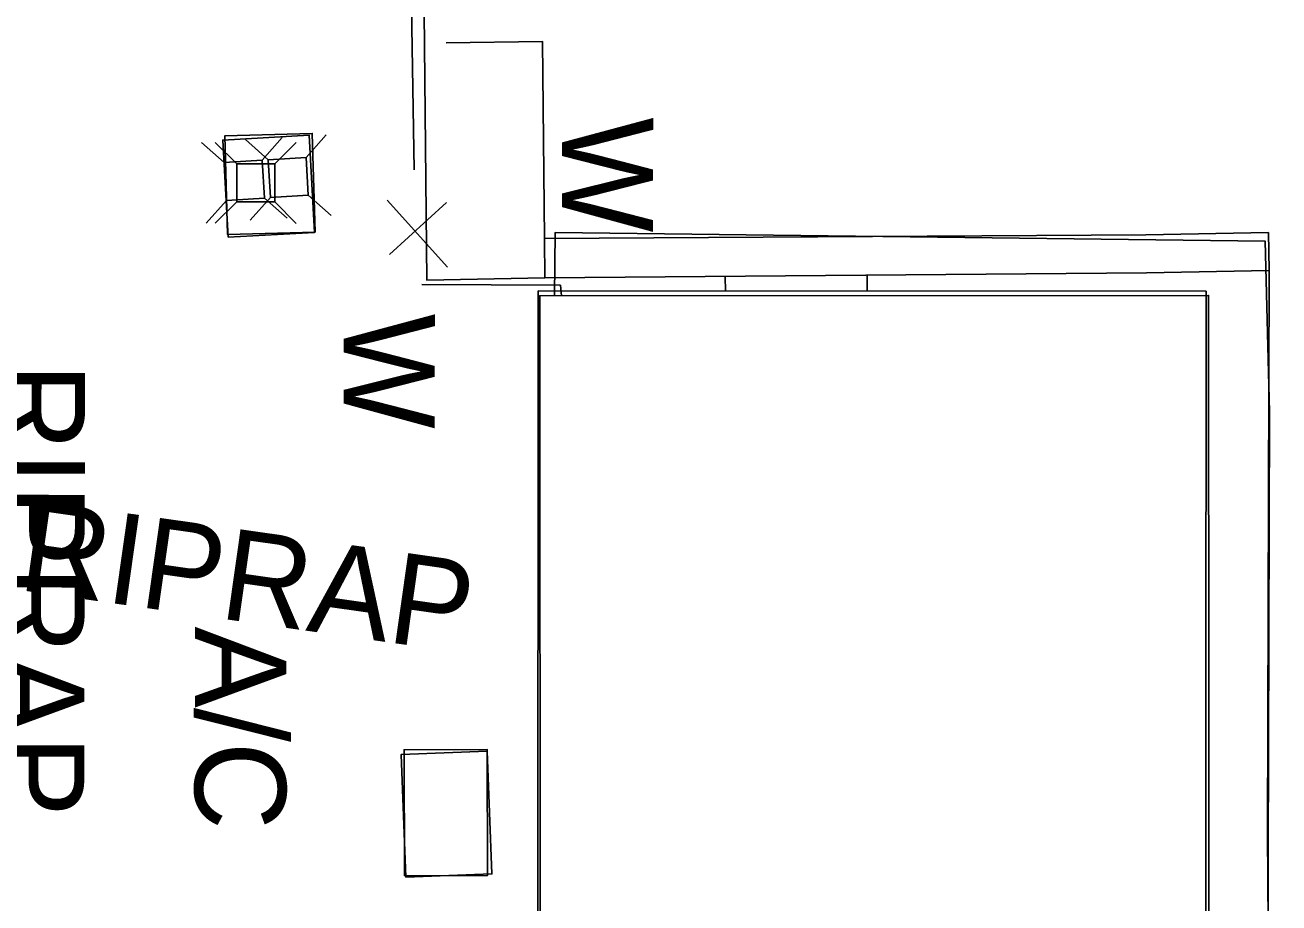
# Model space of a CAD drawing. Extents: x 588843 to 2552415, y 180129 to 269402.
# Drawn here: x 594438.6 to 594521.1, y 184996.4 to 185054.3 of the extents above; entities that cross this region are included whole.
import ezdxf

# ---------------------------------------------------------------- set-up
doc = ezdxf.new("R2010")
doc.units = 0
for name, color, linetype in [('Default', 7, 'Continuous'), ('E_AREA', 7, 'Continuous'), ('E_BLD', 7, 'Continuous'), ('E_BLD_Dash', 7, 'Continuous'), ('E_DRN_RipRap_Text', 7, 'Continuous'), ('E_DWY', 7, 'Continuous'), ('E_FEN_P', 7, 'Continuous'), ('E_MISCPROP_Dash', 7, 'Continuous'), ('E_MISCPROP_Text', 7, 'Continuous'), ('E_PATH_Sidewalk', 7, 'Continuous'), ('E_UTL_AG_Bold', 7, 'Continuous'), ('E_WAL', 7, 'Continuous'), ('E_WAL_Text', 7, 'Continuous')]:
    doc.layers.add(name, color=color, linetype=linetype)

# ---------------------------------------------------------------- blocks, each defined once
blk = doc.blocks.new('RIPRT')
at = {"layer": 'E_DRN_RipRap_Text'}
blk.add_text('RIPRAP', height=12, dxfattribs=at).set_placement((-0.14, -3.59))
blk = doc.blocks.new('AC_1')
at = {"layer": 'E_MISCPROP_Text'}
blk.add_text('A/C', height=12, dxfattribs=at).set_placement((-15.41, -6))
blk = doc.blocks.new('PED')
at = {"layer": 'Default'}
for p, q in [((-2.5, 2.5), (-5.33, 5.33)), ((2.5, 2.5), (5.33, 5.33)), ((-2.5, -2.5), (-5.33, -5.33)), ((2.5, -2.5), (5.33, -5.33))]:
    blk.add_line(p, q, dxfattribs=at)
blk.add_lwpolyline([(-2.5, -2.5), (2.5, -2.5), (2.5, 2.5), (-2.5, 2.5)], close=True, dxfattribs=at)
blk = doc.blocks.new('W_27')
at = {"layer": 'E_WAL_Text'}
blk.add_text('W', height=12, dxfattribs=at).set_placement((-4.46, -6))
blk = doc.blocks.new('RIPRT_3')
at = {"layer": 'E_DRN_RipRap_Text'}
blk.add_text('RIPRAP', height=39.37, dxfattribs=at).set_placement((-0.46, -11.78))
blk = doc.blocks.new('PED_3')
at = {"layer": 'E_UTL_AG_Bold'}
for p, q in [((-8.2, 8.2), (-17.48, 17.48)), ((8.2, 8.2), (17.48, 17.48)), ((-8.2, -8.2), (-17.48, -17.48)), ((8.2, -8.2), (17.48, -17.48))]:
    blk.add_line(p, q, dxfattribs=at)
blk.add_lwpolyline([(-8.2, -8.2), (8.2, -8.2), (8.2, 8.2), (-8.2, 8.2)], close=True, dxfattribs=at)

msp = doc.modelspace()

# ---------------------------------------------------------------- linework, layer by layer
at = {"layer": 'E_AREA'}
for points in [[(594451.944, 185040.279), (594451.601, 185046.683), (594457.29, 185046.994), (594457.633, 185040.59)], [(594457.672, 185040.614), (594451.911, 185040.456), (594451.732, 185046.953), (594457.493, 185047.112), (594457.672, 185040.614)]]:
    msp.add_lwpolyline(points, close=True, dxfattribs=at)
at = {"layer": 'E_BLD'}
for points in [[(594472.337, 184989.412), (594472.358, 185036.741), (594516.309, 185036.721), (594516.282, 184978.675), (594518.269, 184978.674), (594518.252, 184942.47), (594516.204, 184942.471), (594516.196, 184925.725), (594485.419, 184925.739), (594485.416, 184918.354), (594463.591, 184918.364), (594463.594, 184925.609), (594430.053, 184925.624), (594430.082, 184989.432), (594472.337, 184989.412)], [(594472.498, 184989.314), (594472.464, 185036.423), (594516.477, 185036.455), (594516.519, 184978.626), (594518.142, 184978.627), (594518.168, 184942.59), (594516.423, 184942.589), (594516.435, 184925.486), (594486.101, 184925.464), (594486.106, 184918.414), (594463.895, 184918.398), (594463.889, 184925.968), (594429.906, 184925.944), (594429.86, 184989.283)]]:
    msp.add_lwpolyline(points, close=True, dxfattribs=at)
at = {"layer": 'E_BLD_Dash'}
msp.add_lwpolyline([(594463.648, 184998.142), (594463.331, 185006.219), (594468.993, 185006.442), (594469.31, 184998.364)], close=True, dxfattribs=at)
at = {"layer": 'E_DWY'}
for points in [[(594512.354, 185040.436), (594472.779, 185040.187)], [(594520.425, 185040.59), (594512.354, 185040.436)], [(594521.107, 184919.557), (594520.655, 184959.47), (594520.353, 185000.974), (594520.473, 185038.091), (594520.425, 185040.59)], [(594512.402, 185037.936), (594472.8, 185037.602)], [(594520.473, 185038.091), (594512.402, 185037.936)]]:
    msp.add_lwpolyline(points, dxfattribs=at)
at = {"layer": 'E_FEN_P'}
for p, q in [((594462.426, 185042.718), (594466.387, 185038.315)), ((594466.318, 185042.576), (594462.564, 185039.155))]:
    msp.add_line(p, q, dxfattribs=at)
for points in [[(594464.712, 185056.824), (594463.996, 185056.824), (594464.191, 185044.72)], [(594464.706, 185037.174), (594473.818, 185037.119), (594473.889, 185036.424)]]:
    msp.add_lwpolyline(points, dxfattribs=at)
at = {"layer": 'E_MISCPROP_Dash'}
msp.add_lwpolyline([(594463.549, 184998.244), (594463.529, 185006.534), (594469.008, 185006.547), (594469.029, 184998.257), (594463.549, 184998.244)], close=True, dxfattribs=at)
at = {"layer": 'E_PATH_Sidewalk'}
for points in [[(594520.849, 184916.661), (594520.35, 184984.689), (594520.477, 185028.783), (594520.212, 185040.02), (594473.481, 185040.594), (594473.438, 185036.424)], [(594484.667, 185037.702), (594484.679, 185036.736)], [(594494.007, 185037.781), (594494.014, 185036.731)]]:
    msp.add_lwpolyline(points, dxfattribs=at)
at = {"layer": 'E_WAL'}
for points in [[(594464.842, 185057.288), (594465.038, 185037.445), (594472.8, 185037.602)], [(594472.8, 185037.602), (594472.779, 185040.187), (594472.642, 185053.16), (594466.312, 185053.079)]]:
    msp.add_lwpolyline(points, dxfattribs=at)

# ---------------------------------------------------------------- block references
at = {"layer": 'E_DRN_RipRap_Text'}
for name, p, xscale, yscale, rotation in [('RIPRT', (594438.334, 185031.935), 0.49999999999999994, 0.4999999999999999, -90.11621958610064), ('RIPRT_3', (594438.352, 185018.846), 0.1524003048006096, 0.15240030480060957, -8.075737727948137)]:
    msp.add_blockref(name, p, dxfattribs=dict(at, xscale=xscale, yscale=yscale, rotation=rotation))
at = {"layer": 'E_MISCPROP_Text', "xscale": 0.49999999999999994, "yscale": 0.4999999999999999, "rotation": -90.11621958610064}
msp.add_blockref('AC_1', (594452.764, 185006.936), dxfattribs=at)
at = {"layer": 'E_UTL_AG_Bold'}
for name, p, xscale, yscale, rotation in [('PED_3', (594453.017, 185044.027), 0.15240030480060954, 0.15240030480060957, 3.4338469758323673), ('PED_3', (594455.908, 185044.213), 0.15240030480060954, 0.15240030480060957, 3.4338469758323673), ('PED', (594453.769, 185043.858), 0.49999999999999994, 0.4999999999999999, -90.11621958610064)]:
    msp.add_blockref(name, p, dxfattribs=dict(at, xscale=xscale, yscale=yscale, rotation=rotation))
at = {"layer": 'E_WAL_Text', "xscale": 0.49999999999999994, "yscale": 0.4999999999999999, "rotation": -90.11621958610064}
for p in [(594476.924, 185045.95), (594462.553, 185033.019)]:
    msp.add_blockref('W_27', p, dxfattribs=at)

doc.saveas('drawing.dxf')
